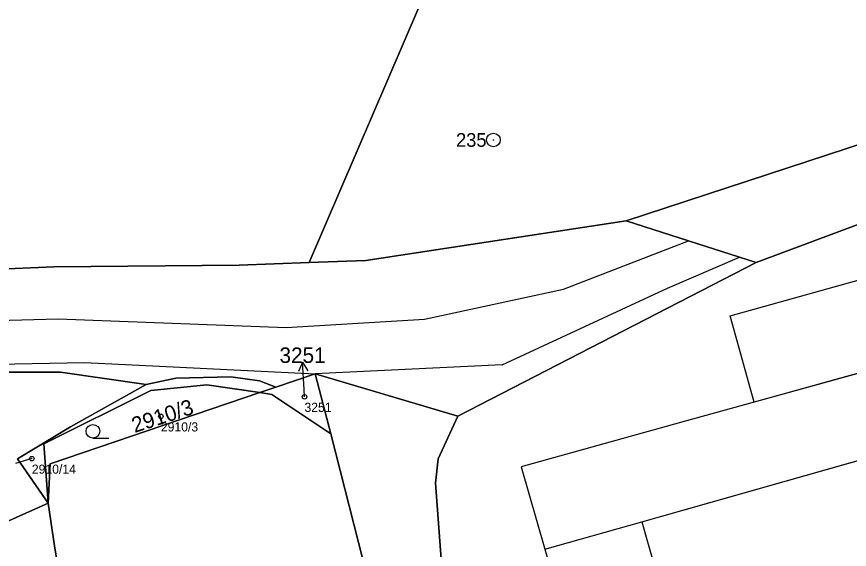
# Model space of a CAD drawing. Extents: x -761891 to -756141, y -1178507 to -1171885.
# Drawn here: x -758024.5 to -757933.1, y -1175506 to -1175447.5 of the extents above; entities that cross this region are included whole.
import ezdxf

# ---------------------------------------------------------------- set-up
doc = ezdxf.new("R2010")
doc.units = 0
for name, color, linetype in [('Definiční body', 7, 'Continuous'), ('Hranice parcel', 7, 'Continuous'), ('Parcelní čísla', 7, 'Continuous'), ('Polygon budovy', 7, 'Continuous'), ('Polygon parcely', 7, 'Continuous'), ('Pop  PČ popisy', 7, 'Continuous'), ('Vnitřní kresba', 7, 'Continuous'), ('Značky bodu BP', 7, 'Continuous'), ('Značky kultur', 7, 'Continuous')]:
    doc.layers.add(name, color=color, linetype=linetype)

msp = doc.modelspace()

# ---------------------------------------------------------------- linework, layer by layer
at = {"layer": 'Definiční body'}
for centre in [(-757992.88, -1175489.22), (-758008.64, -1175491.37), (-758022.8, -1175496.01)]:
    msp.add_circle(centre, 0.25, dxfattribs=at)
at = {"layer": 'Hranice parcel'}
for p, q in [((-757992.37, -1175474.47), (-757968.02, -1175417.8)), ((-757943.29, -1175474.47), (-757976.06, -1175491.35)), ((-757996.02, -1175488.16), (-757991.69, -1175486.69)), ((-757976.06, -1175491.35), (-757991.69, -1175486.69)), ((-757991.69, -1175486.69), (-757990, -1175493.29)), ((-757997.77, -1175488.76), (-757996.02, -1175488.16)), ((-757986.43, -1175507.25), (-757990, -1175493.29))]:
    msp.add_line(p, q, dxfattribs=at)
for points in [[(-758179.15, -1175359.03), (-758172.69, -1175372.12), (-758167.36, -1175381.56), (-758164.14, -1175383.99), (-758161.55, -1175388.32), (-758161.39, -1175392.2), (-758140.42, -1175429.4), (-758137.43, -1175433.69), (-758124.57, -1175454.12), (-758105.25, -1175467.27), (-758093.58, -1175471.85), (-758073.88, -1175477.26), (-758020.38, -1175474.93), (-758000.03, -1175474.76), (-757992.37, -1175474.47)], [(-757957.57, -1175469.9), (-757891.27, -1175448.15), (-757834.8, -1175411.83), (-757774.86, -1175370.71)], [(-757879.3, -1175450.43), (-757899.39, -1175457.98), (-757911.77, -1175462.69), (-757914.57, -1175463.68), (-757931.72, -1175470.13), (-757943.29, -1175474.47)], [(-757992.37, -1175474.47), (-757986.13, -1175474.24), (-757957.57, -1175469.9)], [(-757957.57, -1175469.9), (-757950.74, -1175472.09), (-757945.11, -1175473.89), (-757943.29, -1175474.47)], [(-758010.25, -1175487.88), (-758019.64, -1175486.53), (-758026.18, -1175486.5)], [(-758010.25, -1175487.88), (-758006.98, -1175487.18), (-758000.96, -1175487.01), (-757997.81, -1175487.48), (-757996.02, -1175488.16)], [(-758021.02, -1175500.91), (-758024.36, -1175496.05), (-758018.56, -1175492.5), (-758010.25, -1175487.88)], [(-757997.77, -1175488.76), (-758003.6, -1175487.89), (-758009.74, -1175488.51), (-758021.5, -1175494.38), (-758021.02, -1175500.91)], [(-757997.77, -1175488.76), (-758020.79, -1175496.58), (-758021.02, -1175500.91)], [(-757990, -1175493.29), (-757996.47, -1175488.97), (-757997.77, -1175488.76)], [(-757976.06, -1175491.35), (-757978.21, -1175496.02), (-757978.51, -1175498.71), (-757977.74, -1175509), (-757976.88, -1175520.62)], [(-758021.02, -1175500.91), (-758032.99, -1175506.26), (-758051.92, -1175523.87), (-758076.5, -1175551.99), (-758097.75, -1175581.98), (-758123.79, -1175640.11)], [(-758021.02, -1175500.91), (-758020.27, -1175505.84), (-758019.96, -1175507.77), (-758019.22, -1175512.74), (-758017.99, -1175520.86)]]:
    msp.add_lwpolyline(points, dxfattribs=at)
at = {"layer": 'Polygon budovy'}
msp.add_lwpolyline([(-757966.49, -1175505.97), (-757955.84, -1175502.95), (-757888.77, -1175483.92), (-757891.13, -1175475.24), (-757916, -1175482.16), (-757943.53, -1175489.81), (-757950.27, -1175491.69), (-757969.09, -1175496.92)], close=True, dxfattribs=at)
at = {"layer": 'Polygon parcely'}
for points in [[(-757891.27, -1175448.15), (-757834.8, -1175411.83), (-757774.86, -1175370.71), (-757776.31, -1175365.23), (-757801.61, -1175325.55), (-757913.41, -1175393.79), (-757921.23, -1175397.01), (-757929.06, -1175391.85), (-757963.92, -1175410.1), (-757968.02, -1175417.8), (-757992.37, -1175474.47), (-757986.13, -1175474.24), (-757957.57, -1175469.9)], [(-757992.37, -1175474.47), (-757968.02, -1175417.8), (-758015.66, -1175422.67), (-758041.55, -1175420.56), (-758061.05, -1175415.38), (-758064.62, -1175413.63), (-758091.53, -1175400.02), (-758122.21, -1175388.16), (-758162.72, -1175368), (-758179.15, -1175359.03), (-758172.69, -1175372.12), (-758167.36, -1175381.56), (-758164.14, -1175383.99), (-758161.55, -1175388.32), (-758161.39, -1175392.2), (-758140.42, -1175429.4), (-758137.43, -1175433.69), (-758124.57, -1175454.12), (-758105.25, -1175467.27), (-758093.58, -1175471.85), (-758073.88, -1175477.26), (-758020.38, -1175474.93), (-758000.03, -1175474.76)], [(-757997.77, -1175488.76), (-757996.02, -1175488.16), (-757997.81, -1175487.48), (-758000.96, -1175487.01), (-758006.98, -1175487.18), (-758010.25, -1175487.88), (-758018.56, -1175492.5), (-758024.36, -1175496.05), (-758021.02, -1175500.91), (-758021.5, -1175494.38), (-758009.74, -1175488.51), (-758003.6, -1175487.89)], [(-757997.77, -1175488.76), (-757996.47, -1175488.97), (-757990, -1175493.29), (-757991.69, -1175486.69), (-757996.02, -1175488.16)], [(-757997.77, -1175488.76), (-758003.6, -1175487.89), (-758009.74, -1175488.51), (-758021.5, -1175494.38), (-758021.02, -1175500.91), (-758020.79, -1175496.58)], [(-758021.02, -1175500.91), (-758020.27, -1175505.84), (-758019.96, -1175507.77), (-758019.22, -1175512.74), (-758017.99, -1175520.86), (-758007.3, -1175518.2), (-758001.74, -1175517.37), (-758002.82, -1175510.25), (-757997.26, -1175509.41), (-757986.43, -1175507.25), (-757990, -1175493.29), (-757996.47, -1175488.97), (-757997.77, -1175488.76), (-758020.79, -1175496.58)], [(-758015.73, -1175610.99), (-758023.08, -1175560.86), (-758013.91, -1175559.36), (-758016.43, -1175542.65), (-758017.02, -1175538.78), (-758015.25, -1175538.49), (-758016.02, -1175533.51), (-758017.99, -1175520.86), (-758019.22, -1175512.74), (-758019.96, -1175507.77), (-758020.27, -1175505.84), (-758021.02, -1175500.91), (-758032.99, -1175506.26), (-758051.92, -1175523.87), (-758076.5, -1175551.99), (-758097.75, -1175581.98), (-758123.79, -1175640.11), (-758120.17, -1175637.65), (-758115.92, -1175637.15)]]:
    msp.add_lwpolyline(points, close=True, dxfattribs=at)
for points in [[(-757774.86, -1175370.71), (-757834.8, -1175411.83), (-757891.27, -1175448.15), (-757957.57, -1175469.9), (-757950.74, -1175472.09), (-757945.11, -1175473.89), (-757943.29, -1175474.47), (-757931.72, -1175470.13), (-757914.57, -1175463.68), (-757911.77, -1175462.69), (-757899.39, -1175457.98), (-757879.3, -1175450.43)], [(-758095.91, -1175492.87), (-758026.18, -1175486.5), (-758019.64, -1175486.53), (-758010.25, -1175487.88), (-758006.98, -1175487.18), (-758000.96, -1175487.01), (-757997.81, -1175487.48), (-757996.02, -1175488.16), (-757991.69, -1175486.69), (-757976.06, -1175491.35), (-757943.29, -1175474.47), (-757945.11, -1175473.89), (-757950.74, -1175472.09), (-757957.57, -1175469.9), (-757986.13, -1175474.24), (-757992.37, -1175474.47), (-758000.03, -1175474.76), (-758020.38, -1175474.93), (-758073.88, -1175477.26), (-758093.58, -1175471.85)], [(-757931.72, -1175470.13), (-757943.29, -1175474.47), (-757976.06, -1175491.35), (-757978.21, -1175496.02), (-757978.51, -1175498.71), (-757977.74, -1175509), (-757976.88, -1175520.62), (-757963.19, -1175517.45), (-757958.59, -1175533.47), (-757949.75, -1175564.22), (-757944.7, -1175581.79), (-757939.23, -1175600.82)], [(-758097.75, -1175581.98), (-758076.5, -1175551.99), (-758051.92, -1175523.87), (-758032.99, -1175506.26), (-758021.02, -1175500.91), (-758024.36, -1175496.05), (-758018.56, -1175492.5), (-758010.25, -1175487.88), (-758019.64, -1175486.53), (-758026.18, -1175486.5), (-758033.67, -1175494.54), (-758057.89, -1175515.12), (-758085.11, -1175545.16), (-758101.38, -1175566.81)], [(-757962.95, -1175604.01), (-757968.83, -1175569.74), (-757974.39, -1175537.28), (-757975.23, -1175532.2), (-757976.88, -1175520.62), (-757977.74, -1175509), (-757978.51, -1175498.71), (-757978.21, -1175496.02), (-757976.06, -1175491.35), (-757991.69, -1175486.69), (-757990, -1175493.29), (-757986.43, -1175507.25), (-757983.38, -1175528.13), (-757982.97, -1175530.98), (-757982.68, -1175532.96), (-757979.62, -1175553.88), (-757978.87, -1175559.07), (-757976.05, -1175578.37), (-757975.97, -1175590.75)]]:
    msp.add_lwpolyline(points, dxfattribs=at)
at = {"layer": 'Pop  PČ popisy'}
for p, q in [((-757993.077, -1175485.403), (-757993.525, -1175486.429)), ((-757992.92, -1175488.4), (-757993.077, -1175485.403)), ((-757993.077, -1175485.403), (-757992.525, -1175486.377)), ((-757992.88, -1175489.22), (-757992.92, -1175488.4)), ((-758022.8, -1175496.01), (-758024.58, -1175496.56))]:
    msp.add_line(p, q, dxfattribs=at)
at = {"layer": 'Vnitřní kresba'}
for p, q in [((-757964.43, -1175477.41), (-757950.74, -1175472.09)), ((-757953.04, -1175477.27), (-757945.11, -1175473.89)), ((-757946.17, -1175480.32), (-757926.95, -1175474.98)), ((-757979.7, -1175480.71), (-757964.43, -1175477.41)), ((-757971.18, -1175485.71), (-757953.04, -1175477.27)), ((-758037.49, -1175481.12), (-758019.93, -1175480.66)), ((-758019.93, -1175480.66), (-757994.87, -1175481.59)), ((-757994.87, -1175481.59), (-757979.7, -1175480.71)), ((-757943.53, -1175489.81), (-757946.17, -1175480.32)), ((-757916, -1175482.16), (-757943.53, -1175489.81)), ((-757955.84, -1175502.95), (-757888.77, -1175483.92)), ((-758041.1, -1175485.87), (-758017.03, -1175485.45)), ((-758017.03, -1175485.45), (-758008.78, -1175485.87)), ((-758008.78, -1175485.87), (-757991.69, -1175486.69)), ((-757971.18, -1175485.71), (-757991.69, -1175486.69)), ((-757943.53, -1175489.81), (-757950.27, -1175491.69)), ((-757950.27, -1175491.69), (-757969.09, -1175496.92)), ((-757969.09, -1175496.92), (-757966.49, -1175505.97)), ((-757966.49, -1175505.97), (-757955.84, -1175502.95)), ((-757955.84, -1175502.95), (-757934.28, -1175578.85)), ((-757966.49, -1175505.97), (-757963.19, -1175517.45))]:
    msp.add_line(p, q, dxfattribs=at)
at = {"layer": 'Značky bodu BP'}
for radius in [0.75, 0.03]:
    msp.add_circle((-757972.14, -1175461.01), radius, dxfattribs=at)
at = {"layer": 'Značky kultur'}
msp.add_line((-758016.103, -1175493.76), (-758014.353, -1175493.76), dxfattribs=at)
msp.add_circle((-758016.103, -1175493.01), 0.75, dxfattribs=at)

# ---------------------------------------------------------------- texts
at = {"layer": 'Definiční body'}
for s, p in [('3251', (-757992.88, -1175490.876)), ('2910/3', (-758008.64, -1175493.026)), ('2910/14', (-758022.8, -1175497.666))]:
    msp.add_text(s, height=1, dxfattribs=at).set_placement(p)
at = {"layer": 'Parcelní čísla'}
msp.add_text('3251', height=1.7, dxfattribs=at).set_placement((-757995.617, -1175485.5))
msp.add_text('2910/3', height=1.7, rotation=18, dxfattribs=at).set_placement((-758011.521, -1175493.199))
at = {"layer": 'Značky bodu BP'}
msp.add_text('235', height=1.5, dxfattribs=at).set_placement((-757976.243, -1175461.76))

doc.saveas('drawing.dxf')
